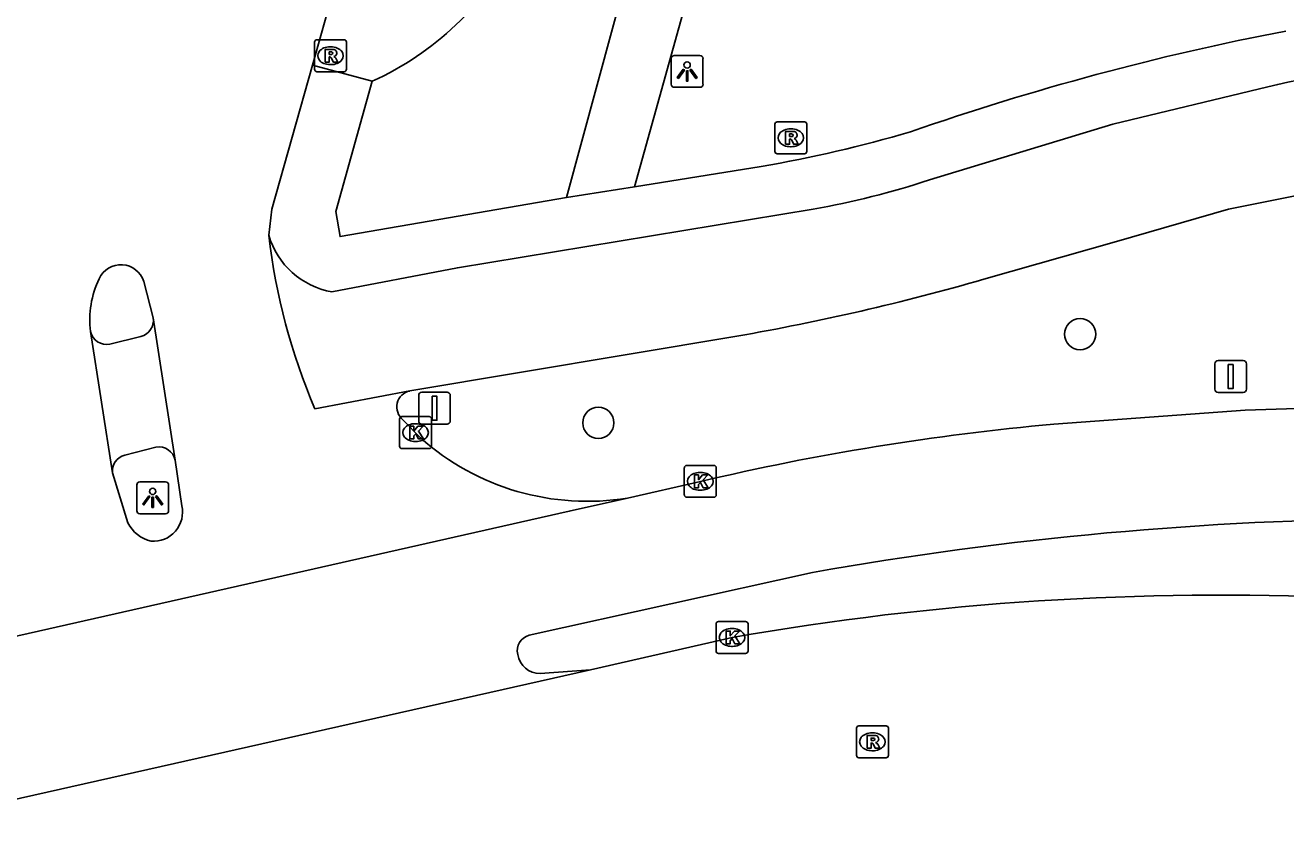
# Model space of a CAD drawing. Extents: x 159822 to 160765, y 380693 to 381634.
# Drawn here: x 160346.91 to 160386.42, y 380905.08 to 380929.93 of the extents above; entities that cross this region are included whole.
import ezdxf

# ---------------------------------------------------------------- set-up
doc = ezdxf.new("R2010")
doc.units = 0
for name, color, linetype in [('IMGEO_Boom', 7, 'Continuous'), ('IMGEO_Fietspad_gesloten', 7, 'Continuous'), ('IMGEO_Fietspad_open', 7, 'Continuous'), ('IMGEO_Groenvoorziening', 7, 'Continuous'), ('IMGEO_Kolk', 7, 'Continuous'), ('IMGEO_Lichtpunt', 7, 'Continuous'), ('IMGEO_Rijbaan_lokaal_gesloten', 7, 'Continuous'), ('IMGEO_Rijbaan_lokaal_open', 7, 'Continuous'), ('IMGEO_Rioolput', 7, 'Continuous'), ('IMGEO_Verkeersbordpaal', 7, 'Continuous'), ('IMGEO_Voetpad_gesloten', 7, 'Continuous'), ('IMGEO_Voetpad_open', 7, 'Continuous')]:
    doc.layers.add(name, color=color, linetype=linetype)

msp = doc.modelspace()

# ---------------------------------------------------------------- linework, layer by layer
at = {"layer": 'IMGEO_Boom'}
for centre in [(160379.971, 380920.243), (160364.871, 380917.461)]:
    msp.add_circle(centre, 0.489, dxfattribs=at)
at = {"layer": 'IMGEO_Fietspad_gesloten'}
for points in [[(160385.853, 380927.996), (160380.996, 380926.828), (160375.247, 380925.077)], [(160376.955, 380921.965), (160381.108, 380923.145), (160384.628, 380924.167), (160386.972, 380924.63), (160389.682, 380924.677), (160393.886, 380924.452), (160402.4, 380923.517), (160411.195, 380922.382)], [(160371.608, 380924.162), (160360.457, 380922.323), (160356.523, 380921.567)], [(160358.963, 380918.462), (160369.215, 380920.18)]]:
    msp.add_lwpolyline(points, dxfattribs=at)
for centre, radius, start, end in [((160388.971, 380916.002), 12.392, 80.6196, 104.5734), ((160366.87, 380950.701), 26.958, 280.1234, 288.1047), ((160356.969, 380924.056), 2.529, 196.3538, 259.8319), ((160356.416, 380993.353), 74.284, 279.92173, 286.05128)]:
    msp.add_arc(centre, radius, start, end, dxfattribs=at)
at = {"layer": 'IMGEO_Fietspad_open'}
for points in [[(160349.561, 380919.932), (160350.536, 380920.171)], [(160351.001, 380916.699), (160350.025, 380916.447)]]:
    msp.add_lwpolyline(points, dxfattribs=at)
for centre, radius, start, end in [((160350.402, 380920.677), 0.524, 284.851, 8.2252), ((160349.456, 380920.434), 0.513, 192.0237, 281.7824), ((160351.098, 380916.186), 0.522, 11.5644, 100.7082), ((160350.155, 380915.945), 0.518, 104.4778, 185.8854)]:
    msp.add_arc(centre, radius, start, end, dxfattribs=at)
at = {"layer": 'IMGEO_Groenvoorziening'}
msp.add_arc((160353.858, 380936.833), 9.51, 294.3806, 332.6844, dxfattribs=at)
at = {"layer": 'IMGEO_Kolk'}
for p, q in [((160358.642, 380916.731), (160358.642, 380917.583)), ((160358.717, 380917.657), (160359.569, 380917.657)), ((160359.13, 380917.437), (160359.155, 380917.437)), ((160359.643, 380917.583), (160359.643, 380916.731)), ((160359.569, 380916.657), (160358.717, 380916.657)), ((160359.153, 380916.877), (160359.128, 380916.877)), ((160367.567, 380915.203), (160367.567, 380916.055)), ((160367.642, 380916.129), (160368.494, 380916.129)), ((160368.055, 380915.909), (160368.08, 380915.909)), ((160368.568, 380916.055), (160368.568, 380915.203)), ((160368.494, 380915.129), (160367.642, 380915.129)), ((160368.078, 380915.349), (160368.053, 380915.349)), ((160368.562, 380910.309), (160368.562, 380911.161)), ((160368.637, 380911.235), (160369.489, 380911.235)), ((160369.05, 380911.015), (160369.075, 380911.015)), ((160369.563, 380911.161), (160369.563, 380910.309)), ((160369.489, 380910.235), (160368.637, 380910.235)), ((160369.073, 380910.455), (160369.048, 380910.455))]:
    msp.add_line(p, q, dxfattribs=at)
for points in [[(160358.642, 380916.731), (160358.642, 380917.583)], [(160358.717, 380917.657), (160359.569, 380917.657)], [(160358.963, 380917.357), (160359.086, 380917.357), (160359.086, 380917.206), (160359.216, 380917.357), (160359.38, 380917.357), (160359.234, 380917.206), (160359.387, 380916.957), (160359.235, 380916.957), (160359.15, 380917.121), (160359.086, 380917.054), (160359.086, 380916.957), (160358.963, 380916.957), (160358.963, 380917.357)], [(160359.643, 380917.583), (160359.643, 380916.731)], [(160359.569, 380916.657), (160358.717, 380916.657)], [(160367.567, 380915.203), (160367.567, 380916.055)], [(160367.642, 380916.129), (160368.494, 380916.129)], [(160367.888, 380915.829), (160368.011, 380915.829), (160368.011, 380915.678), (160368.141, 380915.829), (160368.305, 380915.829), (160368.159, 380915.678), (160368.312, 380915.429), (160368.16, 380915.429), (160368.075, 380915.593), (160368.011, 380915.526), (160368.011, 380915.429), (160367.888, 380915.429), (160367.888, 380915.829)], [(160368.568, 380916.055), (160368.568, 380915.203)], [(160368.494, 380915.129), (160367.642, 380915.129)], [(160368.562, 380910.309), (160368.562, 380911.161)], [(160368.637, 380911.235), (160369.489, 380911.235)], [(160369.563, 380911.161), (160369.563, 380910.309)], [(160368.883, 380910.935), (160369.006, 380910.935), (160369.006, 380910.784), (160369.136, 380910.935), (160369.3, 380910.935), (160369.154, 380910.784), (160369.307, 380910.535), (160369.155, 380910.535), (160369.07, 380910.699), (160369.006, 380910.632), (160369.006, 380910.535), (160368.883, 380910.535), (160368.883, 380910.935)], [(160369.489, 380910.235), (160368.637, 380910.235)]]:
    msp.add_lwpolyline(points, dxfattribs=at)
for centre, start, end in [((160358.719, 380917.581), 91.552, 178.448), ((160358.719, 380917.581), 91.552, 178.448), ((160359.567, 380917.581), 1.552, 88.448), ((160359.567, 380917.581), 1.552, 88.448), ((160358.719, 380916.733), 181.552, 268.448), ((160358.719, 380916.733), 181.552, 268.448), ((160359.567, 380916.733), 271.552, 358.448), ((160359.567, 380916.733), 271.552, 358.448), ((160367.644, 380916.053), 91.552, 178.448), ((160367.644, 380916.053), 91.552, 178.448), ((160368.492, 380916.053), 1.552, 88.448), ((160368.492, 380916.053), 1.552, 88.448), ((160367.644, 380915.205), 181.552, 268.448), ((160367.644, 380915.205), 181.552, 268.448), ((160368.492, 380915.205), 271.552, 358.448), ((160368.492, 380915.205), 271.552, 358.448), ((160368.639, 380911.159), 91.552, 178.448), ((160368.639, 380911.159), 91.552, 178.448), ((160369.487, 380911.159), 1.552, 88.448), ((160369.487, 380911.159), 1.552, 88.448), ((160368.639, 380910.311), 181.552, 268.448), ((160368.639, 380910.311), 181.552, 268.448), ((160369.487, 380910.311), 271.552, 358.448), ((160369.487, 380910.311), 271.552, 358.448)]:
    msp.add_arc(centre, 0.0765, start, end, dxfattribs=at)
for centre, major_axis, ratio, start_param, end_param in [((160359.129, 380917.157), (-0.387, 0.002), 0.722429, 4.712389, 7.853982), ((160359.154, 380917.157), (-0.39, 0.002), 0.717154, 1.570796, 4.712389), ((160368.054, 380915.629), (-0.387, 0.002), 0.722429, 4.712389, 7.853982), ((160368.079, 380915.629), (-0.39, 0.002), 0.717154, 1.570796, 4.712389), ((160369.049, 380910.735), (-0.387, 0.002), 0.722429, 4.712389, 7.853982), ((160369.074, 380910.735), (-0.39, 0.002), 0.717154, 1.570796, 4.712389)]:
    msp.add_ellipse(centre, major_axis=major_axis, ratio=ratio, start_param=start_param, end_param=end_param, dxfattribs=at)
at = {"layer": 'IMGEO_Lichtpunt'}
for p, q in [((160367.156, 380928.886), (160367.156, 380928.079)), ((160367.156, 380928.886), (160367.156, 380928.079)), ((160368.058, 380928.981), (160367.25, 380928.981)), ((160368.058, 380928.981), (160367.25, 380928.981)), ((160368.152, 380928.079), (160368.152, 380928.886)), ((160368.152, 380928.079), (160368.152, 380928.886)), ((160367.25, 380927.985), (160368.058, 380927.985)), ((160367.25, 380927.985), (160368.058, 380927.985)), ((160350.405, 380915.515), (160350.405, 380914.708)), ((160350.405, 380915.515), (160350.405, 380914.708)), ((160351.307, 380915.61), (160350.499, 380915.61)), ((160351.307, 380915.61), (160350.499, 380915.61)), ((160351.401, 380914.708), (160351.401, 380915.515)), ((160351.401, 380914.708), (160351.401, 380915.515)), ((160350.499, 380914.614), (160351.307, 380914.614)), ((160350.499, 380914.614), (160351.307, 380914.614))]:
    msp.add_line(p, q, dxfattribs=at)
for points in [[(160367.53, 380928.55), (160367.569, 380928.522), (160367.381, 380928.26), (160367.343, 380928.287), (160367.53, 380928.55)], [(160367.632, 380928.502), (160367.679, 380928.502), (160367.679, 380928.18), (160367.632, 380928.18), (160367.632, 380928.502)], [(160367.742, 380928.522), (160367.78, 380928.549), (160367.967, 380928.287), (160367.928, 380928.259), (160367.742, 380928.522)], [(160350.779, 380915.179), (160350.818, 380915.151), (160350.63, 380914.889), (160350.592, 380914.916), (160350.779, 380915.179)], [(160350.881, 380915.131), (160350.928, 380915.131), (160350.928, 380914.809), (160350.881, 380914.809), (160350.881, 380915.131)], [(160350.991, 380915.151), (160351.029, 380915.178), (160351.216, 380914.916), (160351.177, 380914.888), (160350.991, 380915.151)]]:
    msp.add_lwpolyline(points, dxfattribs=at)
for centre in [(160367.655, 380928.684), (160350.904, 380915.313)]:
    msp.add_circle(centre, 0.0994, dxfattribs=at)
for centre, start, end in [((160367.25, 380928.886), 90, 180), ((160367.25, 380928.886), 90, 180), ((160368.058, 380928.886), 0, 90), ((160368.058, 380928.886), 0, 90), ((160367.25, 380928.079), 180, 270), ((160367.25, 380928.079), 180, 270), ((160368.058, 380928.079), 270, 0), ((160368.058, 380928.079), 270, 360), ((160350.499, 380915.515), 90, 180), ((160350.499, 380915.515), 90, 180), ((160351.307, 380915.515), 0, 90), ((160351.307, 380915.515), 0, 90), ((160350.499, 380914.708), 180, 270), ((160350.499, 380914.708), 180, 270), ((160351.307, 380914.708), 270, 0), ((160351.307, 380914.708), 270, 360)]:
    msp.add_arc(centre, 0.0946, start, end, dxfattribs=at)
at = {"layer": 'IMGEO_Rijbaan_lokaal_gesloten'}
for points in [[(160388.38, 380917.962), (160385.147, 380917.861), (160379.147, 380917.42)], [(160368.072, 380915.623), (160365.784, 380915.103)], [(160365.784, 380915.103), (160363.96, 380914.689), (160340.751, 380909.448)], [(160362.701, 380910.804), (160371.584, 380912.772)], [(160364.631, 380909.719), (160369.063, 380910.733)], [(160344.017, 380905.08), (160364.631, 380909.719)], [(160364.631, 380909.719), (160363.051, 380909.604)]]:
    msp.add_lwpolyline(points, dxfattribs=at)
for centre, radius, start, end in [((160386.185, 380839.018), 78.717, 95.12957, 103.3031), ((160390.792, 380804.598), 109.866, 80.65468, 100.06906), ((160384.352, 380823.483), 88.58, 74.93975, 99.93912), ((160362.829, 380910.323), 0.497, 104.9138, 194.2548), ((160363.04, 380910.305), 0.701, 188.4978, 270.9056)]:
    msp.add_arc(centre, radius, start, end, dxfattribs=at)
at = {"layer": 'IMGEO_Rijbaan_lokaal_open'}
for points in [[(160357.217, 380933.32), (160356.383, 380930.344), (160355.913, 380928.675)], [(160354.543, 380923.344), (160354.639, 380924.165), (160355.913, 380928.675)], [(160350.622, 380921.895), (160350.92, 380920.752)], [(160350.92, 380920.752), (160351.609, 380916.291)], [(160349.639, 380915.892), (160348.955, 380920.327)], [(160358.963, 380918.462), (160355.987, 380917.902)], [(160359.301, 380916.988), (160358.744, 380917.561)], [(160351.609, 380916.291), (160351.818, 380914.862)], [(160350.125, 380914.326), (160349.639, 380915.892)]]:
    msp.add_lwpolyline(points, dxfattribs=at)
for centre, radius, start, end in [((160373.964, 380925.585), 19.55, 186.5815, 203.1398), ((160349.907, 380921.673), 0.749, 17.2801, 155.5928), ((160351.907, 380920.695), 2.975, 154.3656, 187.103), ((160359.068, 380917.959), 0.513, 101.7774, 230.8995), ((160364.527, 380922.872), 7.87, 228.3869, 279.1884), ((160350.924, 380914.664), 0.916, 265.4335, 12.4948), ((160351.113, 380914.827), 1.108, 206.9088, 256.332)]:
    msp.add_arc(centre, radius, start, end, dxfattribs=at)
at = {"layer": 'IMGEO_Rioolput'}
for p, q in [((160355.976, 380928.547), (160355.976, 380929.399)), ((160356.051, 380929.473), (160356.903, 380929.473)), ((160356.464, 380929.253), (160356.489, 380929.253)), ((160356.977, 380929.399), (160356.977, 380928.547)), ((160356.903, 380928.473), (160356.051, 380928.473)), ((160356.487, 380928.693), (160356.462, 380928.693)), ((160370.405, 380925.974), (160370.405, 380926.826)), ((160370.48, 380926.9), (160371.332, 380926.9)), ((160371.406, 380926.826), (160371.406, 380925.974)), ((160370.893, 380926.68), (160370.918, 380926.68)), ((160370.916, 380926.12), (160370.891, 380926.12)), ((160371.332, 380925.9), (160370.48, 380925.9)), ((160372.962, 380907.036), (160372.962, 380907.888)), ((160373.037, 380907.962), (160373.889, 380907.962)), ((160373.963, 380907.888), (160373.963, 380907.036)), ((160373.45, 380907.742), (160373.475, 380907.742)), ((160373.473, 380907.182), (160373.448, 380907.182)), ((160373.889, 380906.962), (160373.037, 380906.962))]:
    msp.add_line(p, q, dxfattribs=at)
for points in [[(160355.976, 380928.547), (160355.976, 380929.399)], [(160356.051, 380929.473), (160356.903, 380929.473)], [(160356.977, 380929.399), (160356.977, 380928.547)], [(160356.565, 380929.171), (160356.313, 380929.173), (160356.313, 380928.773)], [(160356.313, 380928.773), (160356.437, 380928.773), (160356.437, 380928.935), (160356.448, 380928.935)], [(160356.491, 380929.092), (160356.437, 380929.092), (160356.437, 380929.011)], [(160356.437, 380929.011), (160356.489, 380929.011)], [(160356.495, 380928.906), (160356.566, 380928.773), (160356.706, 380928.773), (160356.641, 380928.899)], [(160356.903, 380928.473), (160356.051, 380928.473)], [(160370.405, 380925.974), (160370.405, 380926.826)], [(160370.48, 380926.9), (160371.332, 380926.9)], [(160371.406, 380926.826), (160371.406, 380925.974)], [(160370.994, 380926.598), (160370.742, 380926.6), (160370.742, 380926.2)], [(160370.92, 380926.519), (160370.866, 380926.519), (160370.866, 380926.438)], [(160370.866, 380926.438), (160370.918, 380926.438)], [(160370.742, 380926.2), (160370.866, 380926.2), (160370.866, 380926.362), (160370.877, 380926.362)], [(160370.924, 380926.333), (160370.995, 380926.2), (160371.135, 380926.2), (160371.07, 380926.326)], [(160371.332, 380925.9), (160370.48, 380925.9)], [(160372.962, 380907.036), (160372.962, 380907.888)], [(160373.037, 380907.962), (160373.889, 380907.962)], [(160373.963, 380907.888), (160373.963, 380907.036)], [(160373.551, 380907.66), (160373.299, 380907.662), (160373.299, 380907.262)], [(160373.477, 380907.581), (160373.423, 380907.581), (160373.423, 380907.5)], [(160373.423, 380907.5), (160373.475, 380907.5)], [(160373.299, 380907.262), (160373.423, 380907.262), (160373.423, 380907.424), (160373.434, 380907.424)], [(160373.481, 380907.395), (160373.552, 380907.262), (160373.692, 380907.262), (160373.627, 380907.388)], [(160373.889, 380906.962), (160373.037, 380906.962)]]:
    msp.add_lwpolyline(points, dxfattribs=at)
for centre, radius, start, end in [((160356.053, 380929.397), 0.0765, 91.552, 178.448), ((160356.053, 380929.397), 0.0765, 91.552, 178.448), ((160356.901, 380929.397), 0.0765, 1.552, 88.448), ((160356.901, 380929.397), 0.0765, 1.552, 88.448), ((160356.447, 380928.882), 0.0533, 26.0293, 88.6989), ((160356.473, 380929.2), 0.19, 274.7715, 282.9687), ((160356.497, 380928.996), 0.0964, 77.0061, 93.1865), ((160356.511, 380929.053), 0.0378, 276.6634, 79.6772), ((160356.564, 380929.061), 0.109, 350.3612, 89.416), ((160356.562, 380929.061), 0.112, 277.5842, 350.9817), ((160356.546, 380928.846), 0.108, 29.5134, 73.7905), ((160356.053, 380928.549), 0.0765, 181.552, 268.448), ((160356.053, 380928.549), 0.0765, 181.552, 268.448), ((160356.901, 380928.549), 0.0765, 271.552, 358.448), ((160356.901, 380928.549), 0.0765, 271.552, 358.448), ((160370.482, 380926.824), 0.0765, 91.552, 178.448), ((160370.482, 380926.824), 0.0765, 91.552, 178.448), ((160371.33, 380926.824), 0.0765, 1.552, 88.448), ((160371.33, 380926.824), 0.0765, 1.552, 88.448), ((160370.902, 380926.627), 0.19, 274.7715, 282.9687), ((160370.926, 380926.423), 0.0964, 77.0061, 93.1865), ((160370.94, 380926.48), 0.0378, 276.6634, 79.6772), ((160370.993, 380926.488), 0.109, 350.3612, 89.416), ((160370.991, 380926.488), 0.112, 277.5842, 350.9817), ((160370.876, 380926.309), 0.0533, 26.0293, 88.6989), ((160370.975, 380926.273), 0.108, 29.5134, 73.7905), ((160370.482, 380925.976), 0.0765, 181.552, 268.448), ((160370.482, 380925.976), 0.0765, 181.552, 268.448), ((160371.33, 380925.976), 0.0765, 271.552, 358.448), ((160371.33, 380925.976), 0.0765, 271.552, 358.448), ((160373.039, 380907.886), 0.0765, 91.552, 178.448), ((160373.039, 380907.886), 0.0765, 91.552, 178.448), ((160373.887, 380907.886), 0.0765, 1.552, 88.448), ((160373.887, 380907.886), 0.0765, 1.552, 88.448), ((160373.459, 380907.689), 0.19, 274.7715, 282.9687), ((160373.483, 380907.485), 0.0964, 77.0061, 93.1865), ((160373.497, 380907.542), 0.0378, 276.6634, 79.6772), ((160373.55, 380907.55), 0.109, 350.3612, 89.416), ((160373.548, 380907.55), 0.112, 277.5842, 350.9817), ((160373.433, 380907.371), 0.0533, 26.0293, 88.6989), ((160373.532, 380907.335), 0.108, 29.5134, 73.7905), ((160373.039, 380907.038), 0.0765, 181.552, 268.448), ((160373.039, 380907.038), 0.0765, 181.552, 268.448), ((160373.887, 380907.038), 0.0765, 271.552, 358.448), ((160373.887, 380907.038), 0.0765, 271.552, 358.448)]:
    msp.add_arc(centre, radius, start, end, dxfattribs=at)
for centre, major_axis, ratio, start_param, end_param in [((160356.463, 380928.973), (-0.387, 0.002), 0.722429, 4.712389, 7.853982), ((160356.488, 380928.973), (-0.39, 0.002), 0.717154, 1.570796, 4.712389), ((160370.892, 380926.4), (-0.387, 0.002), 0.722429, 4.712389, 7.853982), ((160370.917, 380926.4), (-0.39, 0.002), 0.717154, 1.570796, 4.712389), ((160373.449, 380907.462), (-0.387, 0.002), 0.722429, 4.712389, 7.853982), ((160373.474, 380907.462), (-0.39, 0.002), 0.717154, 1.570796, 4.712389)]:
    msp.add_ellipse(centre, major_axis=major_axis, ratio=ratio, start_param=start_param, end_param=end_param, dxfattribs=at)
at = {"layer": 'IMGEO_Verkeersbordpaal'}
for p, q in [((160384.195, 380918.514), (160384.195, 380919.314)), ((160384.195, 380919.314), (160384.195, 380918.514)), ((160384.295, 380919.414), (160385.085, 380919.414)), ((160385.085, 380919.414), (160384.295, 380919.414)), ((160385.185, 380919.314), (160385.185, 380918.514)), ((160385.185, 380918.514), (160385.185, 380919.314)), ((160359.24, 380917.52), (160359.24, 380918.32)), ((160359.24, 380918.32), (160359.24, 380917.52)), ((160359.34, 380918.42), (160360.13, 380918.42)), ((160360.13, 380918.42), (160359.34, 380918.42)), ((160360.23, 380918.32), (160360.23, 380917.52)), ((160360.23, 380917.52), (160360.23, 380918.32)), ((160385.085, 380918.414), (160384.295, 380918.414)), ((160384.295, 380918.414), (160385.085, 380918.414)), ((160360.13, 380917.42), (160359.34, 380917.42)), ((160359.34, 380917.42), (160360.13, 380917.42))]:
    msp.add_line(p, q, dxfattribs=at)
for points in [[(160384.615, 380919.289), (160384.765, 380919.289), (160384.765, 380918.539), (160384.615, 380918.539), (160384.615, 380919.289)], [(160359.66, 380918.295), (160359.81, 380918.295), (160359.81, 380917.545), (160359.66, 380917.545), (160359.66, 380918.295)]]:
    msp.add_lwpolyline(points, dxfattribs=at)
for centre, start, end in [((160384.295, 380919.314), 90, 180), ((160384.295, 380919.314), 90, 180), ((160385.085, 380919.314), 0, 90), ((160385.085, 380919.314), 360, 90), ((160359.34, 380918.32), 90, 180), ((160359.34, 380918.32), 90, 180), ((160360.13, 380918.32), 0, 90), ((160360.13, 380918.32), 360, 90), ((160384.295, 380918.514), 180, 270), ((160384.295, 380918.514), 180, 270), ((160385.085, 380918.514), 270, 0), ((160385.085, 380918.514), 270, 0), ((160359.34, 380917.52), 180, 270), ((160359.34, 380917.52), 180, 270), ((160360.13, 380917.52), 270, 0), ((160360.13, 380917.52), 270, 0)]:
    msp.add_arc(centre, 0.1, start, end, dxfattribs=at)
at = {"layer": 'IMGEO_Voetpad_gesloten'}
for points in [[(160366.792, 380935.248), (160363.87, 380924.531)], [(160368.91, 380935.289), (160366.01, 380924.865)], [(160363.87, 380924.531), (160366.01, 380924.865)]]:
    msp.add_lwpolyline(points, dxfattribs=at)
at = {"layer": 'IMGEO_Voetpad_open'}
for points in [[(160355.913, 380928.675), (160357.784, 380928.171)], [(160363.87, 380924.531), (160356.779, 380923.304), (160356.648, 380924.094), (160357.784, 380928.171)], [(160366.01, 380924.865), (160369.978, 380925.499)]]:
    msp.add_lwpolyline(points, dxfattribs=at)
for centre, radius, start, end in [((160402.235, 380847.392), 83.86, 100.87075, 109.20054), ((160362.551, 380968.022), 43.167, 279.9073, 286.2841)]:
    msp.add_arc(centre, radius, start, end, dxfattribs=at)

doc.saveas('drawing.dxf')
